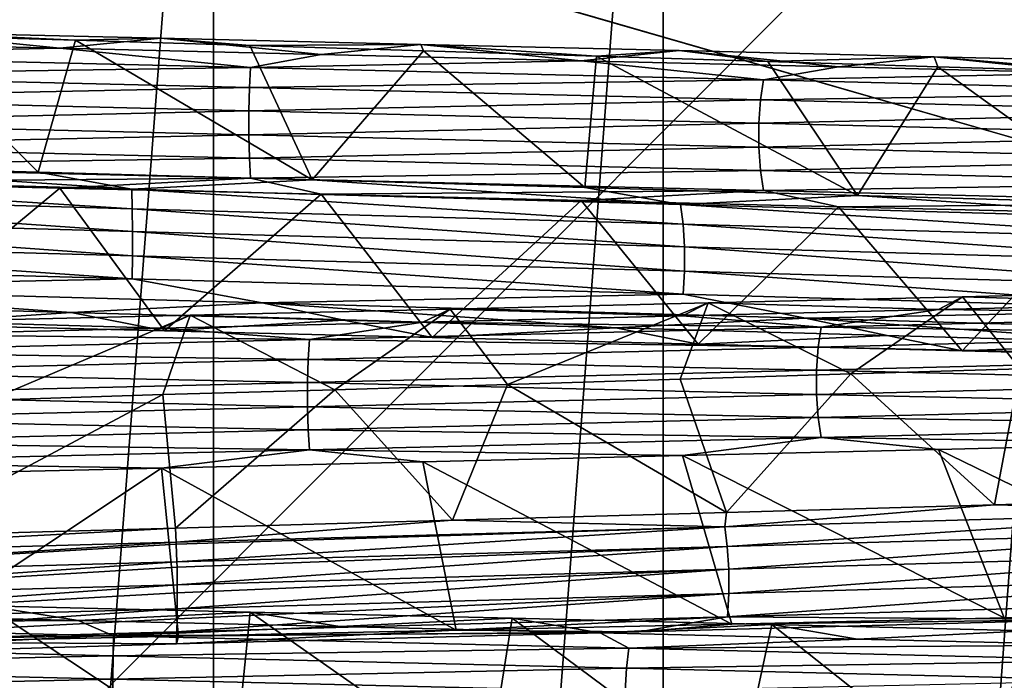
# Model space of a CAD drawing. Header units: metres. Extents: x -206 to 75, y -104 to 104.
# Tile 803 of 1056: x 0.1 to 3.23, y -57.59 to -55.5. Entities that reach past the tile are written whole.
import ezdxf

# ---------------------------------------------------------------- set-up
doc = ezdxf.new("R2010")
doc.units = ezdxf.units.M
doc.layers.add('solid_01_1-CONSUMER_THERM_B_125288', color=7, linetype='CONTINUOUS')

msp = doc.modelspace()

# ---------------------------------------------------------------- linework, layer by layer
at = {"layer": 'solid_01_1-CONSUMER_THERM_B_125288'}
for points in [[(-27.776106, 66.214066), (28.050987, 67.836098), (-27.757145, -66.232315)], [(28.050987, 67.836098), (-27.757065, -66.785934), (-27.757145, -66.232315)], [(28.050987, 67.836098), (27.851068, 67.319839), (-27.757065, -66.785934)], [(27.851068, 67.319839), (27.74942, 66.775635), (-27.757065, -66.785934)], [(27.74942, 66.775635), (-28.058632, -67.846397), (-27.858715, -67.330139)], [(27.74942, 66.775635), (27.749498, 66.222015), (-28.058632, -67.846397)], [(27.74942, 66.775635), (-27.858715, -67.330139), (-27.757065, -66.785934)], [(27.749498, 66.222015), (27.768459, -66.224365), (-28.058632, -67.846397)], [(35.395393, -57.260349, 1.5), (18.218929, -45.812325, 1.5), (-18.213459, -45.817539, 1.5)], [(-18.213459, -45.817539, 1.5), (-19.476553, -45.904934, 1.5), (69.506912, -74.995201, 1.5)], [(37.092922, -58.218811, 1.5), (-18.213459, -45.817539, 1.5), (69.506912, -74.995201, 1.5)], [(37.092922, -58.218811, 1.5), (35.395393, -57.260349, 1.5), (-18.213459, -45.817539, 1.5)], [(-19.476553, -45.904934, 1.5), (-20.110367, -46.015713, 1.5), (69.506912, -74.995201, 1.5)], [(-20.110367, -46.015713, 1.5), (-20.738798, -46.171688, 1.5), (69.506912, -74.995201, 1.5)], [(-20.738798, -46.171688, 1.5), (-21.356617, -46.372227, 1.5), (69.506912, -74.995201, 1.5)], [(-21.356617, -46.372227, 1.5), (-21.958729, -46.615906, 1.5), (69.506912, -74.995201, 1.5)], [(-38.864662, -46.52047, 75.400002), (-54.590946, -63.612965, 75.400002), (54.609055, -63.597332, 75.400002)], [(-37.59338, -46.610531, 75.400002), (-38.864662, -46.52047, 75.400002), (54.609055, -63.597332, 75.400002)], [(37.606621, -46.599766, 75.400002), (-37.59338, -46.610531, 75.400002), (54.609055, -63.597332, 75.400002)], [(-21.958729, -46.615906, 1.5), (-22.540312, -46.900536, 1.5), (69.506912, -74.995201, 1.5)], [(-22.540312, -46.900536, 1.5), (-23.096958, -47.223244, 1.5), (69.506912, -74.995201, 1.5)], [(-23.096958, -47.223244, 1.5), (-24.120508, -47.968487, 1.5), (69.506912, -74.995201, 1.5)], [(-24.120508, -47.968487, 1.5), (-33.833458, -56.120991, 1.5), (69.506912, -74.995201, 1.5)], [(-11.99159, -59.106865, 72.400002), (-11.993093, -48.606865, 72.400002), (12.006907, -48.603428, 72.400002)], [(-11.99159, -59.106865, 72.400002), (12.006907, -48.603428, 72.400002), (12.00841, -59.103428, 72.400002)], [(-6.984468, -50.99984, 9.001026), (6.979857, -50.999832, 8.998974), (6.979864, -65, 8.998974)], [(-6.984461, -65, 9.001026), (-6.984468, -50.99984, 9.001026), (6.979864, -65, 8.998974)], [(-6.979903, -65, 40.001026), (6.984415, -50.999832, 39.998974), (-6.97991, -50.99984, 40.001026)], [(-6.979903, -65, 40.001026), (6.984422, -65, 39.998974), (6.984415, -50.999832, 39.998974)], [(0.719924, -72, 35.02541), (-0.720015, -72, 35.025402), (-0.719959, -53.385639, 35.025406)], [(0.719924, -72, 35.02541), (-0.719959, -53.385639, 35.025406), (0.719959, -53.385639, 35.025406)], [(-0.719924, -72, 13.974589), (0.719959, -53.385639, 13.974594), (-0.719959, -53.385639, 13.974594)], [(-0.719924, -72, 13.974589), (0.720015, -72, 13.974597), (0.719959, -53.385639, 13.974594)], [(0.719924, -72, 35.02541), (0.719959, -53.385639, 35.025406), (2.146465, -53.385639, 34.829338)], [(2.146529, -72, 34.829315), (0.719924, -72, 35.02541), (2.146465, -53.385639, 34.829338)], [(0.720015, -72, 13.974597), (2.146465, -53.385639, 14.170664), (0.719959, -53.385639, 13.974594)], [(0.720015, -72, 13.974597), (2.146607, -72, 14.170701), (2.146465, -53.385639, 14.170664)], [(2.146529, -72, 34.829315), (2.146465, -53.385639, 34.829338), (3.532986, -53.385639, 34.440849)], [(2.146607, -72, 14.170701), (3.532986, -53.385639, 14.55915), (2.146465, -53.385639, 14.170664)], [(3.533028, -72, 34.440823), (2.146529, -72, 34.829315), (3.532986, -53.385639, 34.440849)], [(2.146607, -72, 14.170701), (3.533077, -72, 14.559195), (3.532986, -53.385639, 14.55915)], [(-0.714102, -55.956413, 11.409495), (0.163146, -55.980682, 11.390299), (-0.272082, -55.54554, 12.253021)], [(0.231677, -55.587223, 12.327889), (-0.599229, -55.567513, 12.340347), (-0.276178, -55.535831, 12.253114)], [(-0.276178, -55.535831, 12.253114), (-0.272082, -55.54554, 12.253021), (0.281621, -55.561741, 12.253238)], [(-0.276178, -55.535831, 12.253114), (0.281621, -55.561741, 12.253238), (0.552199, -55.555367, 12.262453)], [(0.231677, -55.587223, 12.327889), (-0.276178, -55.535831, 12.253114), (0.552199, -55.555367, 12.262453)], [(0.163146, -55.980682, 11.390299), (0.281621, -55.561741, 12.253238), (-0.272082, -55.54554, 12.253021)], [(0.163146, -55.980682, 11.390299), (1.032681, -56.004913, 11.429754), (0.281621, -55.561741, 12.253238)], [(1.061835, -55.606945, 12.371919), (0.231677, -55.587223, 12.327889), (0.552199, -55.555367, 12.262453)], [(0.552199, -55.555367, 12.262453), (0.281621, -55.561741, 12.253238), (0.834743, -55.578175, 12.278475)], [(1.032681, -56.004913, 11.429754), (0.834743, -55.578175, 12.278475), (0.281621, -55.561741, 12.253238)], [(0.552199, -55.555367, 12.262453), (0.834743, -55.578175, 12.278475), (1.378052, -55.575012, 12.32776)], [(1.061835, -55.606945, 12.371919), (0.552199, -55.555367, 12.262453), (1.378052, -55.575012, 12.32776)], [(-0.807217, -55.609055, 12.414472), (-0.599229, -55.567513, 12.340347), (0.231677, -55.587223, 12.327889)], [(-0.807217, -55.609055, 12.414472), (0.231677, -55.587223, 12.327889), (0.836596, -55.64827, 12.416524)], [(0.836596, -55.64827, 12.416524), (0.231677, -55.587223, 12.327889), (1.061835, -55.606945, 12.371919)], [(1.378052, -55.575012, 12.32776), (0.834743, -55.578175, 12.278475), (1.386163, -55.594852, 12.328681)], [(1.032681, -56.004913, 11.429754), (1.386163, -55.594852, 12.328681), (0.834743, -55.578175, 12.278475)], [(1.032681, -56.004913, 11.429754), (1.898655, -56.029411, 11.527728), (1.386163, -55.594852, 12.328681)], [(1.887091, -55.626667, 12.472429), (1.061835, -55.606945, 12.371919), (1.378052, -55.575012, 12.32776)], [(1.378052, -55.575012, 12.32776), (1.386163, -55.594852, 12.328681), (1.934761, -55.611759, 12.403755)], [(1.378052, -55.575012, 12.32776), (1.934761, -55.611759, 12.403755), (2.197601, -55.594627, 12.448735)], [(1.887091, -55.626667, 12.472429), (1.378052, -55.575012, 12.32776), (2.197601, -55.594627, 12.448735)], [(1.898655, -56.029411, 11.527728), (1.934761, -55.611759, 12.403755), (1.386163, -55.594852, 12.328681)], [(2.703369, -55.646385, 12.629291), (1.887091, -55.626667, 12.472429), (2.197601, -55.594627, 12.448735)], [(2.197601, -55.594627, 12.448735), (1.934761, -55.611759, 12.403755), (2.479415, -55.628723, 12.503545)], [(2.197601, -55.594627, 12.448735), (2.479415, -55.628723, 12.503545), (3.007098, -55.614075, 12.624825)], [(2.703369, -55.646385, 12.629291), (2.197601, -55.594627, 12.448735), (3.007098, -55.614075, 12.624825)], [(-0.807217, -55.609055, 12.414472), (0.836596, -55.64827, 12.416524), (-0.804208, -55.672508, 12.459517)], [(0.836596, -55.64827, 12.416524), (1.061835, -55.606945, 12.371919), (1.887091, -55.626667, 12.472429)], [(0.836596, -55.64827, 12.416524), (1.887091, -55.626667, 12.472429), (2.464916, -55.687485, 12.640767)], [(2.464916, -55.687485, 12.640767), (1.887091, -55.626667, 12.472429), (2.703369, -55.646385, 12.629291)], [(1.898655, -56.029411, 11.527728), (2.763472, -56.054226, 11.684882), (1.934761, -55.611759, 12.403755)], [(2.763472, -56.054226, 11.684882), (2.479415, -55.628723, 12.503545), (1.934761, -55.611759, 12.403755)], [(3.007098, -55.614075, 12.624825), (2.479415, -55.628723, 12.503545), (3.019003, -55.645645, 12.627846)], [(3.507033, -55.666103, 12.84167), (2.703369, -55.646385, 12.629291), (3.007098, -55.614075, 12.624825)], [(3.007098, -55.614075, 12.624825), (3.019003, -55.645645, 12.627846), (3.552418, -55.662472, 12.776402)], [(3.007098, -55.614075, 12.624825), (3.552418, -55.662472, 12.776402), (3.802844, -55.633492, 12.855226)], [(3.507033, -55.666103, 12.84167), (3.007098, -55.614075, 12.624825), (3.802844, -55.633492, 12.855226)], [(0.836596, -55.64827, 12.416524), (0.833478, -55.711723, 12.461563), (-0.804208, -55.672508, 12.459517)], [(0.836596, -55.64827, 12.416524), (2.464916, -55.687485, 12.640767), (0.833478, -55.711723, 12.461563)], [(2.464916, -55.687485, 12.640767), (2.703369, -55.646385, 12.629291), (3.507033, -55.666103, 12.84167)], [(2.763472, -56.054226, 11.684882), (3.019003, -55.645645, 12.627846), (2.479415, -55.628723, 12.503545)], [(2.763472, -56.054226, 11.684882), (3.619722, -56.079105, 11.900633), (3.019003, -55.645645, 12.627846)], [(3.619722, -56.079105, 11.900633), (3.552418, -55.662472, 12.776402), (3.019003, -55.645645, 12.627846)], [(-0.804208, -55.672508, 12.459517), (0.833478, -55.711723, 12.461563), (-0.802584, -55.746056, 12.483838)], [(2.464916, -55.687485, 12.640767), (2.455728, -55.750942, 12.68497), (0.833478, -55.711723, 12.461563)], [(2.464916, -55.687485, 12.640767), (4.04777, -55.7267, 13.08407), (2.455728, -55.750942, 12.68497)], [(2.464916, -55.687485, 12.640767), (3.507033, -55.666103, 12.84167), (4.04777, -55.7267, 13.08407)], [(0.833478, -55.711723, 12.461563), (0.831794, -55.785275, 12.485879), (-0.802584, -55.746056, 12.483838)], [(0.833478, -55.711723, 12.461563), (2.455728, -55.750942, 12.68497), (0.831794, -55.785275, 12.485879)], [(-0.802584, -55.746056, 12.483838), (0.831794, -55.785275, 12.485879), (-0.802588, -55.822952, 12.483774)], [(2.455728, -55.750942, 12.68497), (2.450768, -55.82449, 12.708835), (0.831794, -55.785275, 12.485879)], [(2.455728, -55.750942, 12.68497), (4.032683, -55.790157, 13.126621), (2.450768, -55.82449, 12.708835)], [(4.04777, -55.7267, 13.08407), (4.032683, -55.790157, 13.126621), (2.455728, -55.750942, 12.68497)], [(0.831794, -55.785275, 12.485879), (0.831798, -55.862167, 12.485815), (-0.802588, -55.822952, 12.483774)], [(0.831794, -55.785275, 12.485879), (2.450768, -55.82449, 12.708835), (0.831798, -55.862167, 12.485815)], [(4.032683, -55.790157, 13.126621), (4.024537, -55.863705, 13.149593), (2.450768, -55.82449, 12.708835)], [(-0.802588, -55.822952, 12.483774), (0.831798, -55.862167, 12.485815), (-0.80422, -55.896469, 12.459341)], [(2.450768, -55.82449, 12.708835), (2.450781, -55.901382, 12.708773), (0.831798, -55.862167, 12.485815)], [(2.450768, -55.82449, 12.708835), (4.024537, -55.863705, 13.149593), (2.450781, -55.901382, 12.708773)], [(0.831798, -55.862167, 12.485815), (0.83349, -55.935684, 12.461386), (-0.80422, -55.896469, 12.459341)], [(0.831798, -55.862167, 12.485815), (2.450781, -55.901382, 12.708773), (0.83349, -55.935684, 12.461386)], [(4.024537, -55.863705, 13.149593), (4.024559, -55.940598, 13.149533), (2.450781, -55.901382, 12.708773)], [(-0.80422, -55.896469, 12.459341), (0.83349, -55.935684, 12.461386), (-0.807235, -55.959858, 12.414201)], [(2.450781, -55.901382, 12.708773), (2.455764, -55.974899, 12.684796), (0.83349, -55.935684, 12.461386)], [(2.450781, -55.901382, 12.708773), (4.024559, -55.940598, 13.149533), (2.455764, -55.974899, 12.684796)], [(0.83349, -55.935684, 12.461386), (0.836615, -55.999073, 12.416254), (-0.807235, -55.959858, 12.414201)], [(0.83349, -55.935684, 12.461386), (2.455764, -55.974899, 12.684796), (0.836615, -55.999073, 12.416254)], [(0.460157, -56.034004, 11.334558), (-0.714102, -55.956413, 11.409495), (-1.29035, -55.985287, 11.392259)], [(-0.807235, -55.959858, 12.414201), (0.836615, -55.999073, 12.416254), (-0.599219, -56.011196, 12.340347)], [(0.460157, -56.034004, 11.334558), (0.163146, -55.980682, 11.390299), (-0.714102, -55.956413, 11.409495)], [(4.024559, -55.940598, 13.149533), (4.032742, -56.014114, 13.126453), (2.455764, -55.974899, 12.684796)], [(-1.29035, -55.985287, 11.392259), (-1.29488, -56.047535, 11.346192), (0.461779, -56.096252, 11.288289)], [(0.460157, -56.034004, 11.334558), (-1.29035, -55.985287, 11.392259), (0.461779, -56.096252, 11.288289)], [(0.836615, -55.999073, 12.416254), (0.231687, -56.03091, 12.327889), (-0.599219, -56.011196, 12.340347)], [(0.460157, -56.034004, 11.334558), (1.032681, -56.004913, 11.429754), (0.163146, -55.980682, 11.390299)], [(0.836615, -55.999073, 12.416254), (1.061845, -56.050629, 12.37192), (0.231687, -56.03091, 12.327889)], [(2.455764, -55.974899, 12.684796), (2.464971, -56.038288, 12.640501), (0.836615, -55.999073, 12.416254)], [(0.836615, -55.999073, 12.416254), (2.464971, -56.038288, 12.640501), (1.061845, -56.050629, 12.37192)], [(2.455764, -55.974899, 12.684796), (4.032742, -56.014114, 13.126453), (2.464971, -56.038288, 12.640501)], [(0.231687, -56.03091, 12.327889), (-0.288776, -56.462399, 11.477146), (-0.599219, -56.011196, 12.340347)], [(0.231687, -56.03091, 12.327889), (0.563669, -56.484009, 11.480914), (-0.288776, -56.462399, 11.477146)], [(1.061845, -56.050629, 12.37192), (0.563669, -56.484009, 11.480914), (0.231687, -56.03091, 12.327889)], [(2.202112, -56.082726, 11.512967), (1.032681, -56.004913, 11.429754), (0.460157, -56.034004, 11.334558)], [(2.202112, -56.082726, 11.512967), (1.898655, -56.029411, 11.527728), (1.032681, -56.004913, 11.429754)], [(2.202112, -56.082726, 11.512967), (2.763472, -56.054226, 11.684882), (1.898655, -56.029411, 11.527728)], [(4.032742, -56.014114, 13.126453), (4.047861, -56.077503, 13.083815), (2.464971, -56.038288, 12.640501)], [(-1.29488, -56.047535, 11.346192), (-1.297409, -56.120239, 11.320417), (0.462692, -56.168961, 11.262402)], [(0.461779, -56.096252, 11.288289), (-1.29488, -56.047535, 11.346192), (0.462692, -56.168961, 11.262402)], [(0.460157, -56.034004, 11.334558), (0.461779, -56.096252, 11.288289), (2.209856, -56.144974, 11.467326)], [(2.202112, -56.082726, 11.512967), (0.460157, -56.034004, 11.334558), (2.209856, -56.144974, 11.467326)], [(1.061845, -56.050629, 12.37192), (1.413308, -56.505249, 11.54081), (0.563669, -56.484009, 11.480914)], [(2.464971, -56.038288, 12.640501), (1.887101, -56.070351, 12.47243), (1.061845, -56.050629, 12.37192)], [(1.887101, -56.070351, 12.47243), (1.413308, -56.505249, 11.54081), (1.061845, -56.050629, 12.37192)], [(2.464971, -56.038288, 12.640501), (2.703379, -56.090073, 12.629292), (1.887101, -56.070351, 12.47243)], [(3.905575, -56.131443, 11.92225), (2.763472, -56.054226, 11.684882), (2.202112, -56.082726, 11.512967)], [(2.464971, -56.038288, 12.640501), (4.047861, -56.077503, 13.083815), (2.703379, -56.090073, 12.629292)], [(3.905575, -56.131443, 11.92225), (3.619722, -56.079105, 11.900633), (2.763472, -56.054226, 11.684882)], [(1.887101, -56.070351, 12.47243), (2.258088, -56.526253, 11.656715), (1.413308, -56.505249, 11.54081)], [(2.703379, -56.090073, 12.629292), (2.258088, -56.526253, 11.656715), (1.887101, -56.070351, 12.47243)], [(2.202112, -56.082726, 11.512967), (2.209856, -56.144974, 11.467326), (3.919305, -56.193691, 11.878048)], [(3.905575, -56.131443, 11.92225), (2.202112, -56.082726, 11.512967), (3.919305, -56.193691, 11.878048)], [(2.703379, -56.090073, 12.629292), (3.09591, -56.547352, 11.828424), (2.258088, -56.526253, 11.656715)], [(4.047861, -56.077503, 13.083815), (3.507043, -56.109791, 12.841673), (2.703379, -56.090073, 12.629292)], [(3.507043, -56.109791, 12.841673), (3.09591, -56.547352, 11.828424), (2.703379, -56.090073, 12.629292)], [(-33.833458, -56.120991, 1.5), (-35.386375, -57.270309, 1.5), (69.506912, -74.995201, 1.5)], [(-1.297409, -56.120239, 11.320417), (-1.297567, -56.196827, 11.318696), (0.462764, -56.245544, 11.260674)], [(0.462692, -56.168961, 11.262402), (-1.297409, -56.120239, 11.320417), (0.462764, -56.245544, 11.260674)], [(0.461779, -56.096252, 11.288289), (0.462692, -56.168961, 11.262402), (2.214194, -56.217678, 11.441791)], [(2.209856, -56.144974, 11.467326), (0.461779, -56.096252, 11.288289), (2.214194, -56.217678, 11.441791)], [(3.507043, -56.109791, 12.841673), (3.923616, -56.568653, 12.055411), (3.09591, -56.547352, 11.828424)], [(2.209856, -56.144974, 11.467326), (2.214194, -56.217678, 11.441791), (3.926993, -56.266399, 11.853318)], [(3.919305, -56.193691, 11.878048), (2.209856, -56.144974, 11.467326), (3.926993, -56.266399, 11.853318)], [(0.462692, -56.168961, 11.262402), (0.462764, -56.245544, 11.260674), (2.214494, -56.294266, 11.440088)], [(2.214194, -56.217678, 11.441791), (0.462692, -56.168961, 11.262402), (2.214494, -56.294266, 11.440088)], [(-1.297567, -56.196827, 11.318696), (-1.295347, -56.270634, 11.341169), (0.461982, -56.319355, 11.283248)], [(0.462764, -56.245544, 11.260674), (-1.297567, -56.196827, 11.318696), (0.461982, -56.319355, 11.283248)], [(2.214194, -56.217678, 11.441791), (2.214494, -56.294266, 11.440088), (3.927517, -56.342983, 11.851671)], [(3.926993, -56.266399, 11.853318), (2.214194, -56.217678, 11.441791), (3.927517, -56.342983, 11.851671)], [(0.462764, -56.245544, 11.260674), (0.461982, -56.319355, 11.283248), (2.210727, -56.368073, 11.462357)], [(2.214494, -56.294266, 11.440088), (0.462764, -56.245544, 11.260674), (2.210727, -56.368073, 11.462357)], [(0.461982, -56.319355, 11.283248), (-1.295347, -56.270634, 11.341169), (-0.865575, -56.346775, 11.348819)], [(2.214494, -56.294266, 11.440088), (2.210727, -56.368073, 11.462357), (3.920828, -56.41679, 11.87324)], [(3.927517, -56.342983, 11.851671), (2.214494, -56.294266, 11.440088), (3.920828, -56.41679, 11.87324)], [(0.461982, -56.319355, 11.283248), (-0.865575, -56.346775, 11.348819), (0.874344, -56.395149, 11.347456)], [(2.210727, -56.368073, 11.462357), (0.461982, -56.319355, 11.283248), (0.874344, -56.395149, 11.347456)], [(-0.865575, -56.346775, 11.348819), (-0.606021, -56.401379, 11.393611), (0.267381, -56.426006, 11.381593)], [(-0.865575, -56.346775, 11.348819), (0.267381, -56.426006, 11.381593), (0.874344, -56.395149, 11.347456)], [(2.210727, -56.368073, 11.462357), (0.874344, -56.395149, 11.347456), (2.59876, -56.443523, 11.579046)], [(3.920828, -56.41679, 11.87324), (2.210727, -56.368073, 11.462357), (2.59876, -56.443523, 11.579046)], [(3.097416, -56.37587, 36.351936), (2.742746, -56.620617, 36.439003), (2.289281, -56.395309, 36.534187)], [(3.021111, -56.416462, 36.293934), (3.097416, -56.37587, 36.351936), (2.289281, -56.395309, 36.534187)], [(3.097416, -56.37587, 36.351936), (3.279448, -56.604015, 36.302864), (2.742746, -56.620617, 36.439003)], [(3.021111, -56.416462, 36.293934), (3.819945, -56.396713, 36.059799), (3.097416, -56.37587, 36.351936)], [(3.891385, -56.356274, 36.115486), (3.279448, -56.604015, 36.302864), (3.097416, -56.37587, 36.351936)], [(3.819945, -56.396713, 36.059799), (3.891385, -56.356274, 36.115486), (3.097416, -56.37587, 36.351936)], [(-0.288776, -56.462399, 11.477146), (0.267381, -56.426006, 11.381593), (-0.606021, -56.401379, 11.393611)], [(0.874344, -56.395149, 11.347456), (0.267381, -56.426006, 11.381593), (1.133202, -56.450272, 11.42771)], [(0.874344, -56.395149, 11.347456), (1.133202, -56.450272, 11.42771), (1.996231, -56.474358, 11.531995)], [(0.874344, -56.395149, 11.347456), (1.996231, -56.474358, 11.531995), (2.59876, -56.443523, 11.579046)], [(2.289281, -56.395309, 36.534187), (1.653039, -56.65453, 36.637955), (1.470677, -56.414734, 36.661396)], [(2.207977, -56.436211, 36.472622), (2.289281, -56.395309, 36.534187), (1.470677, -56.414734, 36.661396)], [(2.289281, -56.395309, 36.534187), (2.20043, -56.637474, 36.550751), (1.653039, -56.65453, 36.637955)], [(2.289281, -56.395309, 36.534187), (2.742746, -56.620617, 36.439003), (2.20043, -56.637474, 36.550751)], [(2.207977, -56.436211, 36.472622), (3.021111, -56.416462, 36.293934), (2.289281, -56.395309, 36.534187)], [(4.224422, -56.432579, 35.85191), (3.819945, -56.396713, 36.059799), (3.021111, -56.416462, 36.293934)], [(-0.288776, -56.462399, 11.477146), (0.563669, -56.484009, 11.480914), (0.267381, -56.426006, 11.381593)], [(0.645346, -56.434277, 36.73299), (0.007507, -56.703785, 36.749996), (-0.182937, -56.45393, 36.748634)], [(0.554257, -56.475719, 36.661755), (0.645346, -56.434277, 36.73299), (-0.182937, -56.45393, 36.748634)], [(0.645346, -56.434277, 36.73299), (0.559339, -56.686474, 36.737225), (0.007507, -56.703785, 36.749996)], [(0.563669, -56.484009, 11.480914), (1.133202, -56.450272, 11.42771), (0.267381, -56.426006, 11.381593)], [(0.554257, -56.475719, 36.661755), (1.384324, -56.455967, 36.595364), (0.645346, -56.434277, 36.73299)], [(0.645346, -56.434277, 36.73299), (1.105009, -56.671009, 36.700058), (0.559339, -56.686474, 36.737225)], [(1.470677, -56.414734, 36.661396), (1.105009, -56.671009, 36.700058), (0.645346, -56.434277, 36.73299)], [(1.384324, -56.455967, 36.595364), (1.470677, -56.414734, 36.661396), (0.645346, -56.434277, 36.73299)], [(1.470677, -56.414734, 36.661396), (1.653039, -56.65453, 36.637955), (1.105009, -56.671009, 36.700058)], [(1.384324, -56.455967, 36.595364), (2.207977, -56.436211, 36.472622), (1.470677, -56.414734, 36.661396)], [(2.648664, -56.471794, 36.319511), (2.207977, -56.436211, 36.472622), (1.384324, -56.455967, 36.595364)], [(2.648664, -56.471794, 36.319511), (3.021111, -56.416462, 36.293934), (2.207977, -56.436211, 36.472622)], [(3.920828, -56.41679, 11.87324), (2.59876, -56.443523, 11.579046), (4.278512, -56.491898, 12.036003)], [(4.224422, -56.432579, 35.85191), (3.021111, -56.416462, 36.293934), (2.648664, -56.471794, 36.319511)], [(4.224422, -56.432579, 35.85191), (2.648664, -56.471794, 36.319511), (4.208675, -56.496037, 35.809593)], [(-0.278115, -56.495468, 36.671444), (0.554257, -56.475719, 36.661755), (-0.182937, -56.45393, 36.748634)], [(1.023921, -56.511009, 36.568951), (1.384324, -56.455967, 36.595364), (0.554257, -56.475719, 36.661755)], [(0.563669, -56.484009, 11.480914), (1.413308, -56.505249, 11.54081), (1.133202, -56.450272, 11.42771)], [(2.648664, -56.471794, 36.319511), (1.384324, -56.455967, 36.595364), (1.023921, -56.511009, 36.568951)], [(1.413308, -56.505249, 11.54081), (1.996231, -56.474358, 11.531995), (1.133202, -56.450272, 11.42771)], [(2.59876, -56.443523, 11.579046), (1.996231, -56.474358, 11.531995), (2.857571, -56.498543, 11.695038)], [(2.59876, -56.443523, 11.579046), (2.857571, -56.498543, 11.695038), (3.709501, -56.522877, 11.916072)], [(2.59876, -56.443523, 11.579046), (3.709501, -56.522877, 11.916072), (4.278512, -56.491898, 12.036003)], [(1.023921, -56.511009, 36.568951), (-0.278115, -56.495468, 36.671444), (-0.619599, -56.550224, 36.59684)], [(1.023921, -56.511009, 36.568951), (0.554257, -56.475719, 36.661755), (-0.278115, -56.495468, 36.671444)], [(2.648664, -56.471794, 36.319511), (1.023921, -56.511009, 36.568951), (2.638791, -56.535255, 36.275452)], [(1.413308, -56.505249, 11.54081), (2.258088, -56.526253, 11.656715), (1.996231, -56.474358, 11.531995)], [(2.258088, -56.526253, 11.656715), (2.857571, -56.498543, 11.695038), (1.996231, -56.474358, 11.531995)], [(2.258088, -56.526253, 11.656715), (3.09591, -56.547352, 11.828424), (2.857571, -56.498543, 11.695038)], [(2.648664, -56.471794, 36.319511), (2.638791, -56.535255, 36.275452), (4.208675, -56.496037, 35.809593)], [(4.208675, -56.496037, 35.809593), (2.638791, -56.535255, 36.275452), (4.200174, -56.569588, 35.786751)], [(3.09591, -56.547352, 11.828424), (3.709501, -56.522877, 11.916072), (2.857571, -56.498543, 11.695038)], [(1.023921, -56.511009, 36.568951), (-0.619599, -56.550224, 36.59684), (1.020105, -56.574471, 36.523964)], [(1.023921, -56.511009, 36.568951), (1.020105, -56.574471, 36.523964), (2.638791, -56.535255, 36.275452)], [(3.09591, -56.547352, 11.828424), (3.923616, -56.568653, 12.055411), (3.709501, -56.522877, 11.916072)], [(-0.619599, -56.550224, 36.59684), (-0.617289, -56.613686, 36.551746), (1.020105, -56.574471, 36.523964)], [(2.638791, -56.535255, 36.275452), (1.020105, -56.574471, 36.523964), (2.633461, -56.608803, 36.251667)], [(2.638791, -56.535255, 36.275452), (2.633461, -56.608803, 36.251667), (4.200174, -56.569588, 35.786751)], [(1.020105, -56.574471, 36.523964), (-0.617289, -56.613686, 36.551746), (1.018044, -56.648022, 36.499676)], [(1.020105, -56.574471, 36.523964), (1.018044, -56.648022, 36.499676), (2.633461, -56.608803, 36.251667)], [(4.200174, -56.569588, 35.786751), (2.633461, -56.608803, 36.251667), (4.200197, -56.646481, 35.786808)], [(-0.617289, -56.613686, 36.551746), (-0.616042, -56.687237, 36.527405), (1.018044, -56.648022, 36.499676)], [(2.633461, -56.608803, 36.251667), (1.018044, -56.648022, 36.499676), (2.633475, -56.685696, 36.251728)], [(2.34813, -57.060303, 37.398502), (2.20043, -56.637474, 36.550751), (2.742746, -56.620617, 36.439003)], [(3.199034, -57.035824, 37.214703), (2.34813, -57.060303, 37.398502), (2.742746, -56.620617, 36.439003)], [(2.633461, -56.608803, 36.251667), (2.633475, -56.685696, 36.251728), (4.200197, -56.646481, 35.786808)], [(3.199034, -57.035824, 37.214703), (2.742746, -56.620617, 36.439003), (3.279448, -56.604015, 36.302864)], [(4.034552, -57.011612, 36.974503), (3.199034, -57.035824, 37.214703), (3.279448, -56.604015, 36.302864)], [(1.018044, -56.648022, 36.499676), (-0.616042, -56.687237, 36.527405), (1.01805, -56.724911, 36.499741)], [(1.018044, -56.648022, 36.499676), (1.01805, -56.724911, 36.499741), (2.633475, -56.685696, 36.251728)], [(1.478706, -57.085102, 37.526073), (1.105009, -56.671009, 36.700058), (1.653039, -56.65453, 36.637955)], [(2.34813, -57.060303, 37.398502), (1.478706, -57.085102, 37.526073), (1.653039, -56.65453, 36.637955)], [(2.34813, -57.060303, 37.398502), (1.653039, -56.65453, 36.637955), (2.20043, -56.637474, 36.550751)], [(4.200197, -56.646481, 35.786808), (2.633475, -56.685696, 36.251728), (4.208737, -56.719997, 35.809761)], [(-0.616042, -56.687237, 36.527405), (-0.616045, -56.764126, 36.52747), (1.01805, -56.724911, 36.499741)], [(-0.284068, -57.134361, 37.60667), (0.559339, -56.686474, 36.737225), (0.598626, -57.110188, 37.595917)], [(0.007507, -56.703785, 36.749996), (0.559339, -56.686474, 36.737225), (-0.284068, -57.134361, 37.60667)], [(0.598626, -57.110188, 37.595917), (0.559339, -56.686474, 36.737225), (1.105009, -56.671009, 36.700058)], [(1.478706, -57.085102, 37.526073), (0.598626, -57.110188, 37.595917), (1.105009, -56.671009, 36.700058)], [(2.633475, -56.685696, 36.251728), (1.01805, -56.724911, 36.499741), (2.63883, -56.759212, 36.275627)], [(2.633475, -56.685696, 36.251728), (2.63883, -56.759212, 36.275627), (4.208737, -56.719997, 35.809761)], [(4.208737, -56.719997, 35.809761), (2.63883, -56.759212, 36.275627), (4.224516, -56.783386, 35.852161)], [(1.01805, -56.724911, 36.499741), (-0.616045, -56.764126, 36.52747), (1.02012, -56.798428, 36.524139)], [(1.01805, -56.724911, 36.499741), (1.02012, -56.798428, 36.524139), (2.63883, -56.759212, 36.275627)], [(-0.616045, -56.764126, 36.52747), (-0.617298, -56.837646, 36.551926), (1.02012, -56.798428, 36.524139)], [(2.63883, -56.759212, 36.275627), (1.02012, -56.798428, 36.524139), (2.648723, -56.822605, 36.319775)], [(2.63883, -56.759212, 36.275627), (2.648723, -56.822605, 36.319775), (4.224516, -56.783386, 35.852161)], [(1.02012, -56.798428, 36.524139), (-0.617298, -56.837646, 36.551926), (1.023944, -56.86182, 36.569221)], [(1.02012, -56.798428, 36.524139), (1.023944, -56.86182, 36.569221), (2.648723, -56.822605, 36.319775)], [(4.224516, -56.783386, 35.852161), (2.648723, -56.822605, 36.319775), (3.819935, -56.840401, 36.059803)], [(-0.617298, -56.837646, 36.551926), (-0.619612, -56.901035, 36.597111), (1.023944, -56.86182, 36.569221)], [(2.648723, -56.822605, 36.319775), (1.023944, -56.86182, 36.569221), (2.207966, -56.879898, 36.472626)], [(2.648723, -56.822605, 36.319775), (2.207966, -56.879898, 36.472626), (3.021101, -56.860149, 36.293938)], [(2.648723, -56.822605, 36.319775), (3.021101, -56.860149, 36.293938), (3.819935, -56.840401, 36.059803)], [(4.079326, -57.375622, 37.053848), (3.819935, -56.840401, 36.059803), (3.021101, -56.860149, 36.293938)], [(1.023944, -56.86182, 36.569221), (-0.619612, -56.901035, 36.597111), (0.554247, -56.919407, 36.661755)], [(1.023944, -56.86182, 36.569221), (0.554247, -56.919407, 36.661755), (1.384313, -56.899654, 36.595367)], [(1.023944, -56.86182, 36.569221), (1.384313, -56.899654, 36.595367), (2.207966, -56.879898, 36.472626)], [(3.229434, -57.394913, 37.298859), (3.021101, -56.860149, 36.293938), (2.207966, -56.879898, 36.472626)], [(3.229434, -57.394913, 37.298859), (4.079326, -57.375622, 37.053848), (3.021101, -56.860149, 36.293938)], [(-0.619612, -56.901035, 36.597111), (-0.278125, -56.939152, 36.671444), (0.554247, -56.919407, 36.661755)], [(1.490022, -57.433842, 37.615635), (1.384313, -56.899654, 36.595367), (0.554247, -56.919407, 36.661755)], [(2.365039, -57.414387, 37.486401), (2.207966, -56.879898, 36.472626), (1.384313, -56.899654, 36.595367)], [(1.490022, -57.433842, 37.615635), (2.365039, -57.414387, 37.486401), (1.384313, -56.899654, 36.595367)], [(2.365039, -57.414387, 37.486401), (3.229434, -57.394913, 37.298859), (2.207966, -56.879898, 36.472626)], [(-0.276123, -57.472385, 37.697113), (0.554247, -56.919407, 36.661755), (-0.278125, -56.939152, 36.671444)], [(-0.276123, -57.472385, 37.697113), (0.608315, -57.453167, 37.685974), (0.554247, -56.919407, 36.661755)], [(0.608315, -57.453167, 37.685974), (1.490022, -57.433842, 37.615635), (0.554247, -56.919407, 36.661755)], [(4.040622, -57.057095, 37.038235), (3.199034, -57.035824, 37.214703), (4.034552, -57.011612, 36.974503)], [(2.342138, -57.105812, 37.462933), (1.478706, -57.085102, 37.526073), (2.34813, -57.060303, 37.398502)], [(2.342138, -57.105812, 37.462933), (2.34813, -57.060303, 37.398502), (3.199034, -57.035824, 37.214703)], [(2.342138, -57.105812, 37.462933), (3.199034, -57.035824, 37.214703), (4.040622, -57.057095, 37.038235)], [(2.342138, -57.105812, 37.462933), (4.040622, -57.057095, 37.038235), (2.350363, -57.16806, 37.508492)], [(4.040622, -57.057095, 37.038235), (4.054817, -57.119339, 37.082298), (2.350363, -57.16806, 37.508492)], [(0.601384, -57.154251, 37.656567), (0.598626, -57.110188, 37.595917), (1.478706, -57.085102, 37.526073)], [(2.342138, -57.105812, 37.462933), (0.601384, -57.154251, 37.656567), (1.478706, -57.085102, 37.526073)], [(-1.149756, -57.202984, 37.622337), (-0.284068, -57.134361, 37.60667), (0.598626, -57.110188, 37.595917)], [(-1.149756, -57.202984, 37.622337), (0.598626, -57.110188, 37.595917), (0.601384, -57.154251, 37.656567)], [(2.342138, -57.105812, 37.462933), (0.601658, -57.160412, 37.662571), (0.601384, -57.154251, 37.656567)], [(2.342138, -57.105812, 37.462933), (0.603509, -57.21693, 37.70314), (0.601658, -57.160412, 37.662571)], [(2.342138, -57.105812, 37.462933), (2.350363, -57.16806, 37.508492), (0.603509, -57.21693, 37.70314)], [(2.350363, -57.16806, 37.508492), (4.054817, -57.119339, 37.082298), (2.354959, -57.240765, 37.533981)], [(4.054817, -57.119339, 37.082298), (4.062752, -57.192047, 37.106956), (2.354959, -57.240765, 37.533981)], [(0.601384, -57.154251, 37.656567), (0.601658, -57.160412, 37.662571), (-1.153829, -57.265621, 37.668766)], [(-1.149756, -57.202984, 37.622337), (0.601384, -57.154251, 37.656567), (-1.153829, -57.265621, 37.668766)], [(0.601658, -57.160412, 37.662571), (0.603509, -57.21693, 37.70314), (-1.153829, -57.265621, 37.668766)], [(2.350363, -57.16806, 37.508492), (0.603888, -57.233971, 37.711472), (0.603509, -57.21693, 37.70314)], [(2.350363, -57.16806, 37.508492), (0.60468, -57.289814, 37.728973), (0.603888, -57.233971, 37.711472)], [(2.350363, -57.16806, 37.508492), (2.354959, -57.240765, 37.533981), (0.60468, -57.289814, 37.728973)], [(0.603509, -57.21693, 37.70314), (0.603888, -57.233971, 37.711472), (-1.156097, -57.338505, 37.694538)], [(-1.153829, -57.265621, 37.668766), (0.603509, -57.21693, 37.70314), (-1.156097, -57.338505, 37.694538)], [(2.354959, -57.240765, 37.533981), (4.062752, -57.192047, 37.106956), (2.355253, -57.317352, 37.535686)], [(4.062752, -57.192047, 37.106956), (4.06327, -57.268635, 37.108608), (2.355253, -57.317352, 37.535686)], [(0.603888, -57.233971, 37.711472), (0.60468, -57.289814, 37.728973), (-1.156097, -57.338505, 37.694538)], [(2.354959, -57.240765, 37.533981), (0.60483, -57.315487, 37.732368), (0.60468, -57.289814, 37.728973)], [(2.354959, -57.240765, 37.533981), (0.604742, -57.365772, 37.730663), (0.60483, -57.315487, 37.732368)], [(2.354959, -57.240765, 37.533981), (2.355253, -57.317352, 37.535686), (0.604742, -57.365772, 37.730663)], [(-35.386375, -57.270309, 1.5), (-37.08342, -58.229198, 1.5), (69.506912, -74.995201, 1.5)], [(4.06327, -57.268635, 37.108608), (4.056333, -57.342442, 37.087112), (2.351227, -57.391159, 37.513462)], [(2.355253, -57.317352, 37.535686), (4.06327, -57.268635, 37.108608), (2.351227, -57.391159, 37.513462)], [(0.60468, -57.289814, 37.728973), (0.60483, -57.315487, 37.732368), (-1.156259, -57.414505, 37.696224)], [(-1.156097, -57.338505, 37.694538), (0.60468, -57.289814, 37.728973), (-1.156259, -57.414505, 37.696224)], [(0.60483, -57.315487, 37.732368), (0.604742, -57.365772, 37.730663), (-1.156259, -57.414505, 37.696224)], [(2.355253, -57.317352, 37.535686), (0.603706, -57.439465, 37.708244), (0.604423, -57.398117, 37.723816)], [(2.355253, -57.317352, 37.535686), (2.351227, -57.391159, 37.513462), (0.603706, -57.439465, 37.708244)], [(2.355253, -57.317352, 37.535686), (0.604423, -57.398117, 37.723816), (0.604742, -57.365772, 37.730663)], [(2.351227, -57.391159, 37.513462), (4.056333, -57.342442, 37.087112), (3.512848, -57.399757, 37.223988)], [(-1.156259, -57.414505, 37.696224), (0.604742, -57.365772, 37.730663), (-1.154308, -57.488209, 37.673851)], [(0.604742, -57.365772, 37.730663), (0.604423, -57.398117, 37.723816), (-1.154308, -57.488209, 37.673851)], [(0.290265, -57.402901, 12.328835), (-0.541728, -57.38316, 12.337337), (0.000338, -57.356819, 12.25)], [(0.000338, -57.356819, 12.25), (-0.017764, -57.853783, 12.250012), (0.785407, -57.878242, 12.275205)], [(0.000338, -57.356819, 12.25), (0.785407, -57.878242, 12.275205), (0.836379, -57.376423, 12.278586)], [(0.290265, -57.402901, 12.328835), (0.000338, -57.356819, 12.25), (0.836379, -57.376423, 12.278586)], [(1.120997, -57.422642, 12.377337), (0.290265, -57.402901, 12.328835), (0.836379, -57.376423, 12.278586)], [(0.836379, -57.376423, 12.278586), (0.785407, -57.878242, 12.275205), (1.587502, -57.902454, 12.353301)], [(0.836379, -57.376423, 12.278586), (1.587502, -57.902454, 12.353301), (1.667568, -57.396046, 12.364034)], [(1.120997, -57.422642, 12.377337), (0.836379, -57.376423, 12.278586), (1.667568, -57.396046, 12.364034)], [(3.229434, -57.394913, 37.298859), (3.512848, -57.399757, 37.223988), (4.079326, -57.375622, 37.053848)], [(-1.240342, -57.412968, 12.451146), (-0.541728, -57.38316, 12.337337), (0.290265, -57.402901, 12.328835)], [(-1.240342, -57.412968, 12.451146), (0.290265, -57.402901, 12.328835), (0.402334, -57.452183, 12.394098)], [(0.604423, -57.398117, 37.723816), (0.603706, -57.439465, 37.708244), (-1.154308, -57.488209, 37.673851)], [(0.402334, -57.452183, 12.394098), (0.290265, -57.402901, 12.328835), (1.120997, -57.422642, 12.377337)], [(2.351227, -57.391159, 37.513462), (0.602698, -57.477283, 37.686234), (0.603706, -57.439465, 37.708244)], [(2.351227, -57.391159, 37.513462), (2.069452, -57.439083, 37.53677), (0.602698, -57.477283, 37.686234)], [(1.946734, -57.442387, 12.48233), (1.120997, -57.422642, 12.377337), (1.667568, -57.396046, 12.364034)], [(1.667568, -57.396046, 12.364034), (1.587502, -57.902454, 12.353301), (2.382076, -57.926285, 12.483838)], [(1.667568, -57.396046, 12.364034), (2.382076, -57.926285, 12.483838), (2.491508, -57.415817, 12.506051)], [(1.946734, -57.442387, 12.48233), (1.667568, -57.396046, 12.364034), (2.491508, -57.415817, 12.506051)], [(2.351227, -57.391159, 37.513462), (3.512848, -57.399757, 37.223988), (2.069452, -57.439083, 37.53677)], [(2.365039, -57.414387, 37.486401), (2.069452, -57.439083, 37.53677), (3.512848, -57.399757, 37.223988)], [(2.365039, -57.414387, 37.486401), (3.512848, -57.399757, 37.223988), (3.229434, -57.394913, 37.298859)], [(-1.240342, -57.412968, 12.451146), (0.402334, -57.452183, 12.394098), (-1.235718, -57.476429, 12.496062)], [(-1.133484, -57.528645, 37.651245), (-1.154308, -57.488209, 37.673851), (0.603706, -57.439465, 37.708244)], [(-1.133484, -57.528645, 37.651245), (0.603706, -57.439465, 37.708244), (0.602698, -57.477283, 37.686234)], [(0.402334, -57.452183, 12.394098), (1.120997, -57.422642, 12.377337), (1.946734, -57.442387, 12.48233)], [(0.608315, -57.453167, 37.685974), (0.602698, -57.477283, 37.686234), (2.069452, -57.439083, 37.53677)], [(0.608315, -57.453167, 37.685974), (2.069452, -57.439083, 37.53677), (1.490022, -57.433842, 37.615635)], [(1.490022, -57.433842, 37.615635), (2.069452, -57.439083, 37.53677), (2.365039, -57.414387, 37.486401)], [(2.763498, -57.462132, 12.643282), (1.946734, -57.442387, 12.48233), (2.491508, -57.415817, 12.506051)], [(2.491508, -57.415817, 12.506051), (2.382076, -57.926285, 12.483838), (3.164559, -57.949783, 12.665813)], [(2.491508, -57.415817, 12.506051), (3.164559, -57.949783, 12.665813), (3.303779, -57.435658, 12.703922)], [(2.763498, -57.462132, 12.643282), (2.491508, -57.415817, 12.506051), (3.303779, -57.435658, 12.703922)], [(3.567226, -57.48188, 12.859601), (2.763498, -57.462132, 12.643282), (3.303779, -57.435658, 12.703922)], [(3.303779, -57.435658, 12.703922), (3.164559, -57.949783, 12.665813), (3.931733, -57.973152, 12.898109)], [(0.402334, -57.452183, 12.394098), (0.400834, -57.515644, 12.439227), (-1.235718, -57.476429, 12.496062)], [(-0.276123, -57.472385, 37.697113), (0.602698, -57.477283, 37.686234), (0.608315, -57.453167, 37.685974)], [(0.402334, -57.452183, 12.394098), (2.037708, -57.491398, 12.560306), (0.400834, -57.515644, 12.439227)], [(0.402334, -57.452183, 12.394098), (1.946734, -57.442387, 12.48233), (2.037708, -57.491398, 12.560306)], [(2.037708, -57.491398, 12.560306), (1.946734, -57.442387, 12.48233), (2.763498, -57.462132, 12.643282)], [(2.037708, -57.491398, 12.560306), (2.763498, -57.462132, 12.643282), (3.567226, -57.48188, 12.859601)], [(-1.235718, -57.476429, 12.496062), (0.400834, -57.515644, 12.439227), (-1.233222, -57.549984, 12.520309)], [(-0.276123, -57.472385, 37.697113), (-1.133484, -57.528645, 37.651245), (0.602698, -57.477283, 37.686234)], [(2.037708, -57.491398, 12.560306), (2.030112, -57.554863, 12.604815), (0.400834, -57.515644, 12.439227)], [(2.037708, -57.491398, 12.560306), (3.635607, -57.530613, 12.945755), (2.030112, -57.554863, 12.604815)], [(2.037708, -57.491398, 12.560306), (3.567226, -57.48188, 12.859601), (3.635607, -57.530613, 12.945755)], [(0.400834, -57.515644, 12.439227), (0.400025, -57.589199, 12.46359), (-1.233222, -57.549984, 12.520309)], [(0.400834, -57.515644, 12.439227), (2.030112, -57.554863, 12.604815), (0.400025, -57.589199, 12.46359)], [(3.635607, -57.530613, 12.945755), (3.622053, -57.594078, 12.988828), (2.030112, -57.554863, 12.604815)], [(-1.233222, -57.549984, 12.520309), (0.400025, -57.589199, 12.46359), (-1.233228, -57.626869, 12.520246)], [(2.030112, -57.554863, 12.604815), (2.026011, -57.628414, 12.628842), (0.400025, -57.589199, 12.46359)], [(2.030112, -57.554863, 12.604815), (3.622053, -57.594078, 12.988828), (2.026011, -57.628414, 12.628842)], [(0.400025, -57.589199, 12.46359), (0.400027, -57.666084, 12.463526), (-1.233228, -57.626869, 12.520246)], [(0.400025, -57.589199, 12.46359), (2.026011, -57.628414, 12.628842), (0.400027, -57.666084, 12.463526)]]:
    msp.add_3dface(points, dxfattribs=at)

doc.saveas('drawing.dxf')
